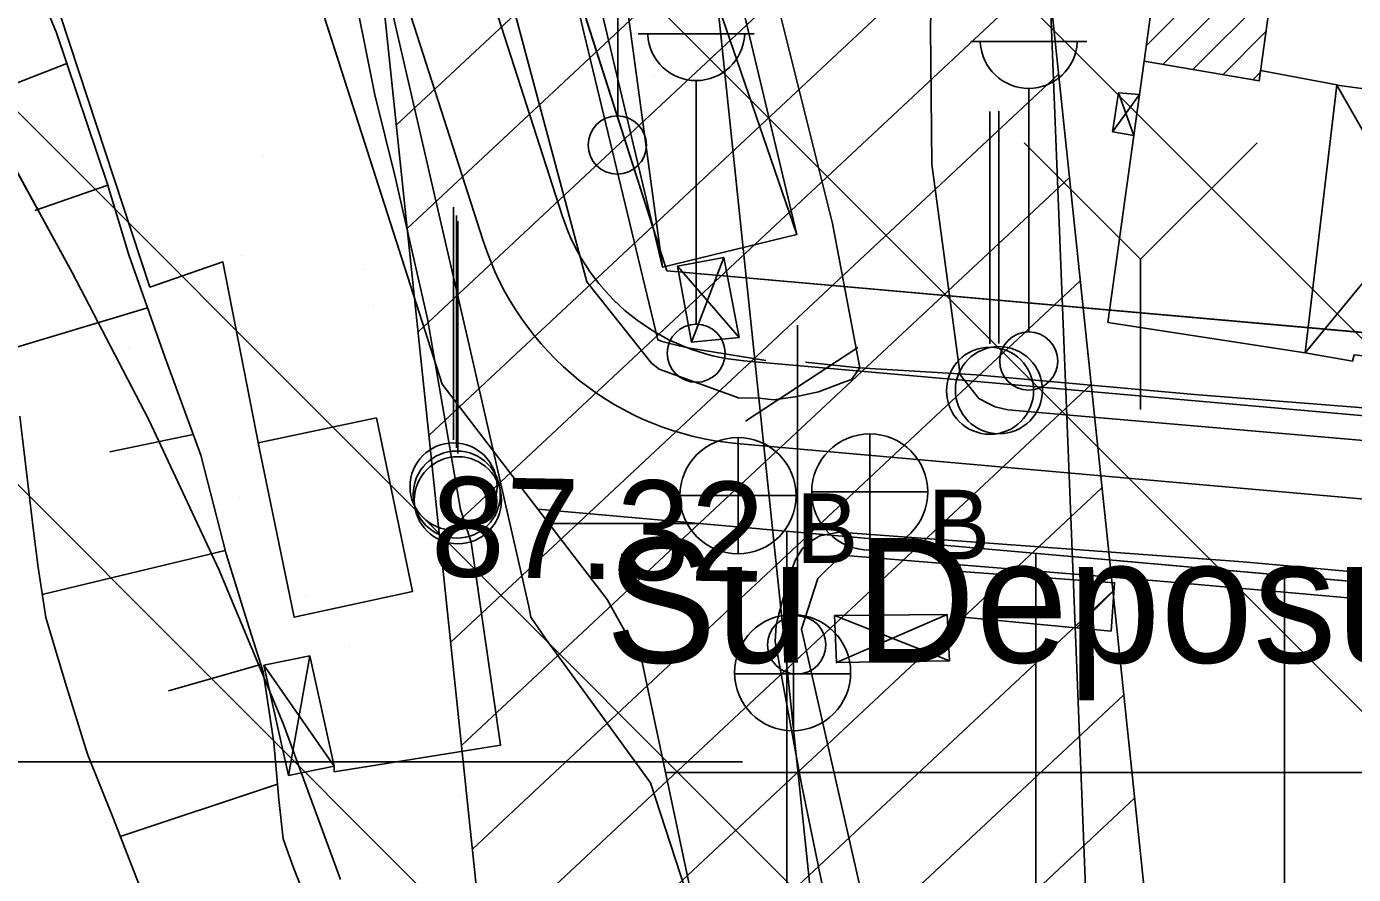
# Model space of a CAD drawing. Extents: x 417995 to 421451, y 4454518 to 4458015.
# Drawn here: x 420139.3 to 420219.2, y 4457350.1 to 4457401.2 of the extents above; entities that cross this region are included whole.
import ezdxf

# ---------------------------------------------------------------- set-up
doc = ezdxf.new("R2010")
doc.units = 0
for name, color, linetype in [('ADAKENARI', 7, 'Continuous'), ('B_Imalat', 7, 'Continuous'), ('B_Kapi', 7, 'Continuous'), ('B_Sundurma', 7, 'Continuous'), ('B_Ticari', 7, 'Continuous'), ('B_Trafo', 7, 'Continuous'), ('Hat_ENH', 7, 'Continuous'), ('Hid_Dere_Sulu_Yat_Gen', 7, 'Continuous'), ('Hid_Sudeposu', 7, 'Continuous'), ('KALDIRIM_FAT', 7, 'Continuous'), ('PL_AYA_PARK_DINLENME', 7, 'Continuous'), ('PL_KAMU_HİZMET_ALANI', 7, 'Continuous'), ('PL_TA_K_DERE', 7, 'Continuous'), ('PL_TİCARET', 7, 'Continuous'), ('S_Bayrak_Diregi', 7, 'Continuous'), ('S_Cad_Sok_Lambasi', 7, 'Continuous'), ('S_Rogar_Kapagi', 7, 'Continuous'), ('S_Rogar_Kapagi_Buski', 7, 'Continuous'), ('S_Telefon_Diregi', 7, 'Continuous'), ('S_Yangin_Vanasi', 7, 'Continuous'), ('Sev_Sevalti', 7, 'Continuous'), ('Sev_Sevustu', 7, 'Continuous'), ('Sev_Tarama', 7, 'Continuous'), ('Sinir_Duvar_tek_tarafa_ait', 7, 'Continuous'), ('Sinir_Tel_bir_taraf', 7, 'Continuous'), ('SN_TR_SIVILASMA', 7, 'Continuous'), ('SN_TR_TASKIN', 7, 'Continuous'), ('TA_ENH_154', 7, 'Continuous'), ('TA_ENH_KORUMA', 7, 'Continuous'), ('TA_ENH_TARAMA', 7, 'Continuous'), ('TRFAT_KHA', 7, 'Continuous'), ('TRFAT_PARKALANI', 7, 'Continuous'), ('TRFAT_TİCARET', 7, 'Continuous'), ('Y_Unsur', 7, 'Continuous'), ('Y_Yol_Kotu', 7, 'Continuous'), ('Yol_Sose', 7, 'Continuous')]:
    doc.layers.add(name, color=color, linetype=linetype)

msp = doc.modelspace()

# ---------------------------------------------------------------- linework, layer by layer
at = {"layer": 'ADAKENARI'}
for p, q in [((420040.613, 4457571.392), (420142.03, 4457386.366)), ((420131.539, 4457481.746), (420164.313, 4457379.649)), ((420152.1, 4457466.771), (420177.872, 4457386.485)), ((420142.03, 4457386.366), (420146.65, 4457377.494)), ((420177.872, 4457386.485), (420326.694, 4457373.269)), ((420164.313, 4457379.649), (420170.092, 4457372.117)), ((420146.65, 4457377.494), (420150.889, 4457368.433)), ((420170.092, 4457372.117), (420174.264, 4457366.679)), ((420170.092, 4457372.117), (420198.844, 4457369.564)), ((420198.844, 4457369.564), (420282.73, 4457362.114)), ((420150.889, 4457368.433), (420154.738, 4457359.2)), ((420176.384, 4457362.9), (420174.264, 4457366.679)), ((420176.384, 4457362.9), (420179.341, 4457348.854)), ((420154.738, 4457359.2), (420158.192, 4457349.812))]:
    msp.add_line(p, q, dxfattribs=at)
at = {"layer": 'B_Imalat'}
msp.add_lwpolyline([(420216.327, 4457381.539), (420204.444, 4457383.368), (420206.624, 4457399.107), (420213.559, 4457397.918), (420213.648, 4457398.554), (420218.251, 4457397.687)], close=True, dxfattribs=at)
at = {"layer": 'B_Kapi'}
for points in [[(420161.468, 4457392.21), (420160.271, 4457397.089)], [(420196.509, 4457380.204), (420189.442, 4457380.637)], [(420165.43, 4457372.09), (420166.063, 4457370.137)]]:
    msp.add_lwpolyline(points, dxfattribs=at)
at = {"layer": 'B_Sundurma'}
for p, q in [((420166.374, 4457469.653), (420177.609, 4457386.688)), ((420157.975, 4457469.216), (420185.706, 4457388.668)), ((420218.248, 4457397.664), (420228.069, 4457380.402)), ((420204.723, 4457394.856), (420206.346, 4457397.099)), ((420206.004, 4457394.626), (420205.091, 4457397.204)), ((420216.327, 4457381.539), (420228.489, 4457396.301)), ((420179.343, 4457382.181), (420181.292, 4457387.287)), ((420182.214, 4457382.465), (420178.499, 4457386.75)), ((420187.972, 4457365.713), (420194.896, 4457362.978)), ((420194.753, 4457365.77), (420188.078, 4457362.872)), ((420156.344, 4457363.283), (420155.07, 4457356.077)), ((420157.814, 4457356.629), (420153.578, 4457362.715))]:
    msp.add_line(p, q, dxfattribs=at)
for points in [[(420166.374, 4457469.653), (420157.975, 4457469.216), (420177.609, 4457386.688), (420185.706, 4457388.668)], [(420216.327, 4457381.539), (420219.195, 4457381.042), (420219.288, 4457381.406), (420228.069, 4457380.402), (420229.045, 4457393.848), (420228.37, 4457393.885), (420228.489, 4457396.301), (420218.248, 4457397.664)], [(420206.004, 4457394.626), (420204.723, 4457394.856), (420205.091, 4457397.204), (420206.346, 4457397.099)], [(420179.343, 4457382.181), (420182.214, 4457382.465), (420181.292, 4457387.287), (420178.499, 4457386.75)], [(420187.972, 4457365.713), (420194.753, 4457365.77), (420194.896, 4457362.978), (420188.078, 4457362.872)], [(420156.344, 4457363.283), (420157.814, 4457356.629), (420155.07, 4457356.077), (420153.578, 4457362.715)]]:
    msp.add_lwpolyline(points, close=True, dxfattribs=at)
at = {"layer": 'B_Ticari'}
msp.add_lwpolyline([(420160.358, 4457377.625), (420162.533, 4457367.152), (420155.399, 4457365.604), (420153.226, 4457376.112)], close=True, dxfattribs=at)
at = {"layer": 'B_Trafo'}
for p, q in [((420206.752, 4457400.032), (420214.998, 4457408.279)), ((420207.754, 4457398.913), (420214.656, 4457405.815)), ((420209.565, 4457398.603), (420214.314, 4457403.352)), ((420211.376, 4457398.293), (420213.972, 4457400.888)), ((420213.187, 4457397.982), (420213.63, 4457398.425))]:
    msp.add_line(p, q, dxfattribs=at)
msp.add_lwpolyline([(420211.501, 4457434.48), (420218.507, 4457433.55), (420213.559, 4457397.918), (420206.624, 4457399.107)], close=True, dxfattribs=at)
at = {"layer": 'Hat_ENH'}
msp.add_lwpolyline([(420208.914, 4457202.439), (420200.246, 4457421.302)], dxfattribs=at)
at = {"layer": 'Hid_Dere_Sulu_Yat_Gen'}
msp.add_lwpolyline([(420146.162, 4457349.229), (420144.509, 4457353.455), (420142.94, 4457357.364), (420141.591, 4457361.7), (420140.438, 4457365.593), (420139.968, 4457368.596), (420139.68, 4457370.98), (420138.874, 4457377.716)], dxfattribs=at)
at = {"layer": 'Hid_Sudeposu'}
msp.add_line((420202.543, 4457364.968), (420204.815, 4457367.241), dxfattribs=at)
msp.add_lwpolyline([(420195.346, 4457368.379), (420195.074, 4457365.675), (420204.633, 4457364.771), (420204.848, 4457367.68)], close=True, dxfattribs=at)
at = {"layer": 'KALDIRIM_FAT'}
for p, q in [((420141.12, 4457484.617), (420171.554, 4457389.809)), ((420136.33, 4457483.182), (420166.793, 4457388.281)), ((420182.506, 4457381.054), (420344.467, 4457366.67)), ((420182.064, 4457376.074), (420344.129, 4457361.681))]:
    msp.add_line(p, q, dxfattribs=at)
for radius in [12.68, 17.68]:
    msp.add_arc((420183.628, 4457393.685), radius, 197.7968, 264.92493, dxfattribs=at)
at = {"layer": 'PL_AYA_PARK_DINLENME'}
for points in [[(419960.83, 4457789.634), (420029.539, 4457596.105), (420030.705, 4457592.923), (420031.934, 4457589.765), (420033.226, 4457586.632), (420034.581, 4457583.526), (420035.997, 4457580.448), (420037.475, 4457577.399), (420039.014, 4457574.379), (420040.613, 4457571.392), (420142.03, 4457386.366), (420146.65, 4457377.494), (420150.889, 4457368.433), (420154.738, 4457359.2), (420158.192, 4457349.812)], [(420179.341, 4457348.854), (420176.384, 4457362.9), (420174.264, 4457366.679), (420170.092, 4457372.117), (420164.313, 4457379.649), (420131.539, 4457481.746), (420052.8, 4457764.385), (420046.017, 4457788.733)]]:
    msp.add_lwpolyline(points, dxfattribs=at)
at = {"layer": 'PL_KAMU_HİZMET_ALANI'}
msp.add_lwpolyline([(420201.32, 4457588.43), (420152.1, 4457466.771), (420177.872, 4457386.485), (420326.694, 4457373.269), (420327.4, 4457374.08), (420328.89, 4457377.72), (420335.816, 4457472.314), (420336.4, 4457480.29), (420332.415, 4457480.604), (420271.46, 4457485.4), (420263.84, 4457485.79), (420253.81, 4457500.91), (420260.161, 4457521.63), (420265.01, 4457537.45), (420267.771, 4457545.643), (420268.7, 4457548.4), (420273.4, 4457562.57), (420275.396, 4457568.644), (420280.611, 4457584.515)], dxfattribs=at)
at = {"layer": 'PL_TA_K_DERE'}
msp.add_lwpolyline([(420158.192, 4457349.812), (420154.738, 4457359.2), (420150.889, 4457368.433), (420146.65, 4457377.494), (420142.03, 4457386.366), (420040.613, 4457571.392), (420039.014, 4457574.379), (420037.475, 4457577.399), (420035.997, 4457580.448), (420034.581, 4457583.526), (420033.226, 4457586.632), (420031.934, 4457589.765), (420030.705, 4457592.923), (420029.539, 4457596.105), (419960.83, 4457789.634)], dxfattribs=at)
at = {"layer": 'PL_TİCARET'}
msp.add_lwpolyline([(420179.341, 4457348.854), (420176.384, 4457362.9), (420174.264, 4457366.679), (420170.092, 4457372.117), (420198.844, 4457369.564), (420282.73, 4457362.114), (420306.216, 4457360.028), (420319.82, 4457358.82), (420323.08, 4457357.64), (420325.66, 4457355.33), (420327.2, 4457352.23), (420327.719, 4457348.764)], dxfattribs=at)
at = {"layer": 'S_Bayrak_Diregi'}
for p, q in [((420197.333, 4457382.073), (420197.333, 4457396.073)), ((420197.873, 4457382.103), (420197.873, 4457396.103)), ((420165.003, 4457376.303), (420165.003, 4457390.303)), ((420165.193, 4457375.813), (420165.193, 4457389.813)), ((420165.263, 4457375.473), (420165.263, 4457389.473))]:
    msp.add_line(p, q, dxfattribs=at)
for centre in [(420197.34, 4457379.255), (420197.88, 4457379.285), (420165.009, 4457373.485), (420165.199, 4457372.995), (420165.269, 4457372.655)]:
    msp.add_circle(centre, 2.625, dxfattribs=at)
at = {"layer": 'S_Cad_Sok_Lambasi'}
for p, q in [((420176.133, 4457400.763), (420183.133, 4457400.763)), ((420196.174, 4457400.293), (420203.174, 4457400.293)), ((420179.633, 4457383.263), (420179.633, 4457397.938)), ((420199.674, 4457382.793), (420199.674, 4457397.468))]:
    msp.add_line(p, q, dxfattribs=at)
for centre in [(420179.633, 4457381.513), (420199.674, 4457381.043)]:
    msp.add_circle(centre, 1.75, dxfattribs=at)
for centre in [(420179.633, 4457400.867), (420199.674, 4457400.397)]:
    msp.add_arc(centre, 2.929, 183.298, 356.90719, dxfattribs=at)
at = {"layer": 'S_Rogar_Kapagi'}
for p, q in [((420185.493, 4457358.742), (420185.493, 4457365.742)), ((420181.923, 4457362.207), (420188.923, 4457362.207))]:
    msp.add_line(p, q, dxfattribs=at)
msp.add_circle((420185.44, 4457362.271), 3.5, dxfattribs=at)
at = {"layer": 'S_Rogar_Kapagi_Buski'}
for p, q in [((420190.093, 4457376.653), (420190.093, 4457369.653)), ((420182.153, 4457376.433), (420182.153, 4457369.433)), ((420178.653, 4457372.933), (420185.653, 4457372.933)), ((420186.593, 4457373.153), (420193.593, 4457373.153))]:
    msp.add_line(p, q, dxfattribs=at)
for centre in [(420190.093, 4457373.153), (420182.153, 4457372.933)]:
    msp.add_circle(centre, 3.5, dxfattribs=at)
at = {"layer": 'S_Telefon_Diregi'}
for p, q in [((420174.908, 4457395.803), (420174.908, 4457413.303)), ((420185.728, 4457365.693), (420185.728, 4457383.193)), ((420182.613, 4457377.418), (420189.368, 4457381.863))]:
    msp.add_line(p, q, dxfattribs=at)
for centre in [(420174.873, 4457394.053), (420185.693, 4457363.943)]:
    msp.add_circle(centre, 1.754, dxfattribs=at)
at = {"layer": 'S_Yangin_Vanasi'}
for p, q in [((420206.403, 4457387.178), (420199.403, 4457394.178)), ((420206.403, 4457387.178), (420213.438, 4457394.178)), ((420206.403, 4457378.113), (420206.403, 4457387.178))]:
    msp.add_line(p, q, dxfattribs=at)
at = {"layer": 'Sev_Sevalti'}
msp.add_lwpolyline([(420146.162, 4457349.229), (420144.509, 4457353.455), (420142.94, 4457357.364), (420141.591, 4457361.7), (420140.438, 4457365.593), (420139.968, 4457368.596), (420139.68, 4457370.98), (420138.874, 4457377.716)], dxfattribs=at)
at = {"layer": 'Sev_Sevustu'}
msp.add_lwpolyline([(420138.183, 4457407.82), (420141.085, 4457400.821), (420144.148, 4457391.696), (420145.431, 4457387.447), (420147.622, 4457381.231), (420149.777, 4457375.365), (420151.299, 4457369.427), (420152.578, 4457365.344), (420153.526, 4457362.327), (420154.183, 4457358.067), (420154.487, 4457354.629), (420154.731, 4457352.253), (420155.351, 4457350.564), (420155.819, 4457349.346)], dxfattribs=at)
at = {"layer": 'Sev_Tarama'}
for p, q in [((420141.707, 4457398.967), (420132.604, 4457395.421)), ((420144.167, 4457391.632), (420139.777, 4457390.106)), ((420146.558, 4457384.251), (420137.734, 4457381.591)), ((420149.32, 4457376.61), (420144.286, 4457375.58)), ((420151.249, 4457369.619), (420140.223, 4457366.967)), ((420153.391, 4457362.754), (420147.82, 4457361.17)), ((420154.406, 4457355.548), (420144.923, 4457352.398))]:
    msp.add_line(p, q, dxfattribs=at)
at = {"layer": 'Sinir_Duvar_tek_tarafa_ait'}
for points in [[(420183.828, 4457381.082), (420179.135, 4457381.842), (420178.52, 4457381.985), (420177.589, 4457382.22), (420177.311, 4457382.328), (420172.883, 4457400.746), (420164.167, 4457437.787), (420156.548, 4457469.045), (420157.975, 4457469.216)], [(420146.701, 4457385.489), (420141.315, 4457401.842)], [(420227.736, 4457377.61), (420209.671, 4457379.028), (420196.509, 4457380.204)], [(420197.365, 4457338.433), (420198.131, 4457333.614), (420192.813, 4457334.177), (420190.407, 4457345.439), (420185.98, 4457364.887), (420186.962, 4457367.949), (420188.379, 4457369.355), (420207.378, 4457367.798), (420253.084, 4457363.753), (420265.239, 4457362.686)]]:
    msp.add_lwpolyline(points, dxfattribs=at)
at = {"layer": 'Sinir_Tel_bir_taraf'}
for points in [[(420144.996, 4457452.145), (420151.156, 4457435.762), (420158.698, 4457404.903), (420160.271, 4457397.089)], [(420161.468, 4457392.21), (420163.433, 4457383.587), (420165.43, 4457372.09)], [(420146.701, 4457385.489), (420151.112, 4457387.01), (420153.284, 4457375.831)], [(420189.442, 4457380.637), (420186.224, 4457380.983)], [(420166.063, 4457370.137), (420167.833, 4457357.899), (420157.818, 4457356.286), (420157.814, 4457356.629)]]:
    msp.add_lwpolyline(points, dxfattribs=at)
at = {"layer": 'SN_TR_SIVILASMA'}
for p, q in [((421280.201, 4456321.939), (420048.692, 4457553.449)), ((421279.969, 4456299.72), (420042.611, 4457537.078)), ((421279.506, 4456255.282), (420030.45, 4457504.338)), ((421279.274, 4456233.063), (420024.37, 4457487.968))]:
    msp.add_line(p, q, dxfattribs=at)
at = {"layer": 'SN_TR_TASKIN'}
msp.add_line((420082.431, 4457356.904), (420182.431, 4457356.904), dxfattribs=at)
at = {"layer": 'TA_ENH_154'}
msp.add_lwpolyline([(419862.826, 4455014.236), (420170.138, 4456613.602), (420230.682, 4456928.68), (420176.893, 4457440.836), (420133.437, 4457787.809)], dxfattribs=at)
at = {"layer": 'TA_ENH_KORUMA'}
msp.add_line((420210.48, 4456929.541), (420157.021, 4457438.549), dxfattribs=at)
msp.add_lwpolyline([(420153.622, 4457787.596), (420196.765, 4457443.124), (420250.885, 4456927.819), (420189.78, 4456609.828), (419883.153, 4455014.021)], dxfattribs=at)
at = {"layer": 'TA_ENH_TARAMA'}
for p, q in [((420161.567, 4457395.265), (420198.196, 4457429.495)), ((420162.221, 4457389.032), (420198.85, 4457423.263)), ((420162.876, 4457382.8), (420199.505, 4457417.031)), ((420163.531, 4457376.568), (420200.16, 4457410.798)), ((420164.185, 4457370.335), (420200.814, 4457404.566)), ((420164.84, 4457364.103), (420201.469, 4457398.333)), ((420165.494, 4457357.87), (420202.123, 4457392.101)), ((420166.149, 4457351.638), (420202.778, 4457385.868)), ((420166.803, 4457345.405), (420203.432, 4457379.636)), ((420167.458, 4457339.173), (420204.087, 4457373.403)), ((420168.112, 4457332.94), (420204.741, 4457367.171)), ((420168.767, 4457326.708), (420205.396, 4457360.938)), ((420169.422, 4457320.475), (420206.051, 4457354.706))]:
    msp.add_line(p, q, dxfattribs=at)
at = {"layer": 'TRFAT_KHA'}
for p, q in [((420177.1, 4457398.269), (420177.1, 4457398.269)), ((420202.1, 4457398.269), (420202.1, 4457398.269))]:
    msp.add_line(p, q, dxfattribs=at)
at = {"layer": 'TRFAT_PARKALANI'}
for p, q in [((420153.541, 4457393.389), (420153.541, 4457393.389)), ((420144.815, 4457389.19), (420144.815, 4457389.19)), ((420152.219, 4457387.412), (420152.219, 4457387.412)), ((420159.587, 4457386.586), (420159.587, 4457386.586)), ((420160.202, 4457384.409), (420160.202, 4457384.409)), ((420145.43, 4457381.805), (420145.43, 4457381.805)), ((420166.862, 4457375.429), (420166.862, 4457375.429)), ((420152.09, 4457372.825), (420152.09, 4457372.825)), ((420156.114, 4457366.89), (420156.114, 4457366.89)), ((420173.523, 4457366.45), (420173.523, 4457366.45)), ((420170.886, 4457364.285), (420170.886, 4457364.285)), ((420158.751, 4457363.845), (420158.751, 4457363.845)), ((420167.673, 4457361.217), (420167.673, 4457361.217)), ((420165.411, 4457354.865), (420165.411, 4457354.865))]:
    msp.add_line(p, q, dxfattribs=at)
at = {"layer": 'TRFAT_TİCARET'}
for p, q in [((420170.753, 4457371.255), (420179.797, 4457371.255)), ((420185.092, 4457244.212), (420185.092, 4457370.785)), ((420200.092, 4457051.321), (420200.092, 4457369.453)), ((420215.092, 4456960.963), (420215.092, 4457368.121)), ((420177.783, 4457356.255), (420324.627, 4457356.255))]:
    msp.add_line(p, q, dxfattribs=at)
at = {"layer": 'Yol_Sose'}
for points in [[(420107.753, 4457576.162), (420111.384, 4457559.858), (420113.018, 4457553.196), (420115.222, 4457541.268), (420114.974, 4457540.43), (420114.866, 4457539.756), (420122.141, 4457512.153), (420122.894, 4457510.152), (420123.462, 4457509.029), (420124.263, 4457508.027), (420125.364, 4457506.99), (420125.842, 4457506.343), (420126.5, 4457504.706), (420131.102, 4457492.528), (420136.248, 4457479.116), (420142.213, 4457463.327), (420149.539, 4457445.93), (420153.279, 4457435.488), (420156.284, 4457423.893), (420165.884, 4457382.259), (420169.543, 4457366.253), (420169.665, 4457365.614)], [(420182.715, 4457410.756), (420182.732, 4457410.131), (420183.708, 4457405.835), (420184.403, 4457403.08), (420187.847, 4457389.337), (420189.494, 4457380.634), (420188.987, 4457379.921), (420188.597, 4457379.792), (420187.003, 4457379.192), (420185.599, 4457378.879), (420184.292, 4457378.708), (420183.44, 4457378.81), (420182.186, 4457378.828), (420177.392, 4457380.543), (420176.937, 4457380.905), (420173.036, 4457385.814), (420168.454, 4457402.953), (420160.92, 4457436.116), (420145.549, 4457485.692), (420144.74, 4457486.087), (420143.963, 4457486.51), (420143.764, 4457486.667), (420136.207, 4457511.375), (420124.079, 4457552.252)], [(420224.284, 4457375.881), (420198.423, 4457378.098), (420197.66, 4457378.286), (420197.218, 4457378.497), (420196.666, 4457378.788), (420195.547, 4457380.201), (420193.841, 4457392.906), (420193.746, 4457401.103), (420194.124, 4457417.98), (420194.266, 4457432.301), (420195.951, 4457459.08), (420197.748, 4457487.42), (420198.492, 4457489.95), (420198.792, 4457490.69), (420199.378, 4457491.511), (420200.745, 4457492.481), (420203.252, 4457493.225), (420205.631, 4457493.295), (420208.032, 4457492.629), (420209.789, 4457491.9), (420212.358, 4457490.432), (420214.321, 4457488.881), (420217.605, 4457486.189), (420219.962, 4457479.919)], [(420190.514, 4457324.158), (420190.787, 4457332.22), (420185.952, 4457355.654), (420184.383, 4457364.153), (420184.459, 4457365.124), (420184.609, 4457365.797), (420185.271, 4457368.188), (420185.624, 4457369.072), (420186.025, 4457369.732), (420186.686, 4457370.276), (420187.081, 4457370.508), (420188.244, 4457370.731), (420212.59, 4457368.941), (420252.8, 4457365.306), (420265.256, 4457364.26)], [(420172.379, 4457202.75), (420175.28, 4457230.559), (420174.617, 4457247.353), (420172.217, 4457272.689), (420168.633, 4457303.554), (420167.623, 4457319.746), (420179.685, 4457323.292), (420182.816, 4457324.422), (420183.783, 4457325.052), (420183.641, 4457330.845), (420181.113, 4457342.647), (420176.881, 4457355.623), (420170.541, 4457364.327), (420169.665, 4457365.614)]]:
    msp.add_lwpolyline(points, dxfattribs=at)

# ---------------------------------------------------------------- texts
at = {"layer": 'S_Rogar_Kapagi_Buski'}
for p in [(420185.653, 4457368.868), (420193.593, 4457369.088)]:
    msp.add_text('B', height=4.2, dxfattribs=at).set_placement(p)
at = {"layer": 'Y_Unsur'}
msp.add_text('Su Deposu', height=7.5, dxfattribs=at).set_placement((420174.167, 4457362.871))
at = {"layer": 'Y_Yol_Kotu'}
msp.add_text('87.32', height=6, rotation=359.00117, dxfattribs=at).set_placement((420163.608, 4457368.085))

doc.saveas('drawing.dxf')
